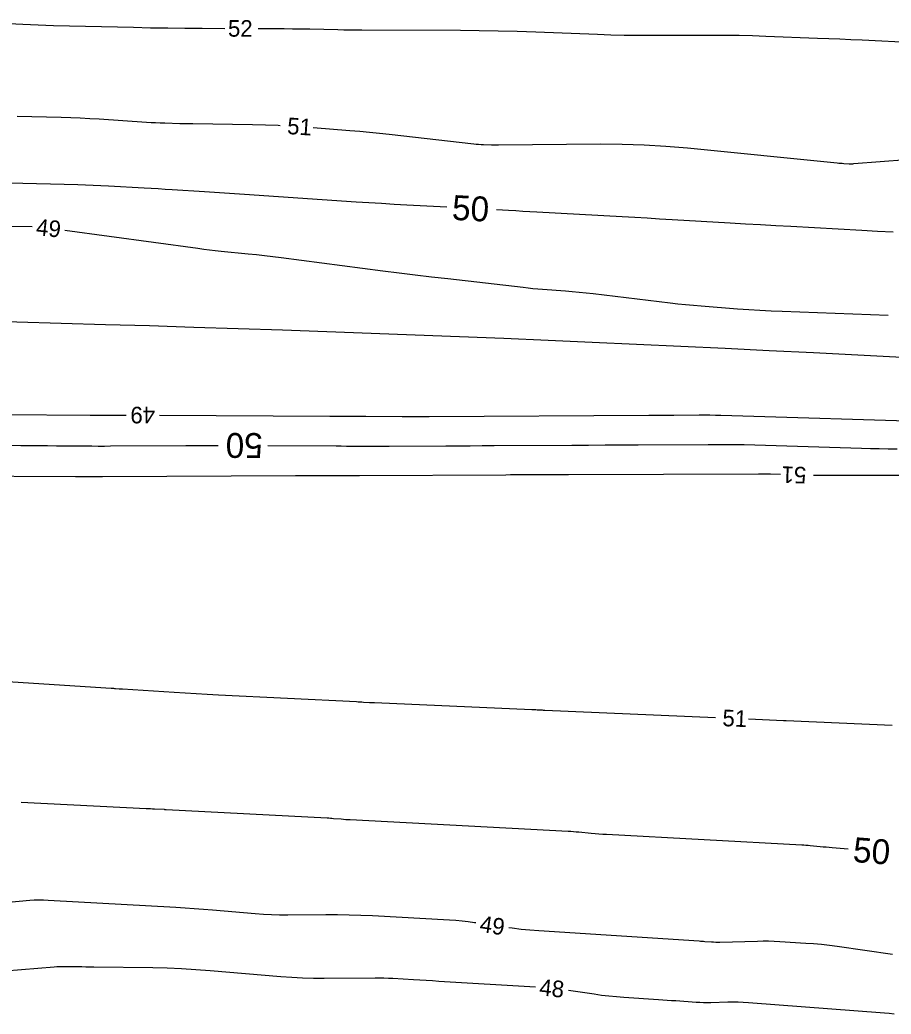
# Model space of a CAD drawing. Extents: x 2384780 to 2405861, y 547869 to 573706.
# Drawn here: x 2397334.5 to 2397439.7, y 552539.4 to 552659.4 of the extents above; entities that cross this region are included whole.
import ezdxf

# ---------------------------------------------------------------- set-up
doc = ezdxf.new("R2010")
doc.units = 0
for name, color, linetype in [('Old_Level_5', 7, 'Continuous'), ('Old_Level_60', 7, 'Continuous'), ('Old_Level_61', 7, 'Continuous')]:
    doc.layers.add(name, color=color, linetype=linetype)

msp = doc.modelspace()

# ---------------------------------------------------------------- linework, layer by layer
at = {"layer": 'Old_Level_5'}
msp.add_arc((2397235.27711, 548796.27853), 3827.90648, 83.79645, 88.92060556, dxfattribs=at)
at = {"layer": 'Old_Level_60'}
for points in [[(2397330.56925, 552659.0735), (2397334.88125, 552658.8655), (2397335.80525, 552658.82375), (2397336.72975, 552658.78775), (2397337.65425, 552658.75725), (2397338.579, 552658.73225), (2397348.227, 552658.50175), (2397350.2945, 552658.4575), (2397352.36225, 552658.42375), (2397354.43025, 552658.40025), (2397356.498, 552658.3875), (2397359.265, 552658.37725)], [(2397363.265, 552658.3625), (2397365.3665, 552658.35475), (2397366.402, 552658.34825), (2397367.43775, 552658.33675), (2397368.473, 552658.32025), (2397369.5085, 552658.29875), (2397372.8905, 552658.22), (2397373.61525, 552658.205), (2397374.34025, 552658.19375), (2397375.065, 552658.18625), (2397375.79, 552658.18225), (2397387.698, 552658.15075), (2397389.97925, 552658.134), (2397392.26, 552658.09625), (2397394.5405, 552658.03725), (2397396.82025, 552657.957), (2397404.26725, 552657.66), (2397405.86325, 552657.605), (2397407.4595, 552657.56725), (2397409.056, 552657.5465), (2397410.653, 552657.54325), (2397418.152, 552657.5675), (2397419.759, 552657.56425), (2397421.3655, 552657.544), (2397422.9715, 552657.507), (2397424.5775, 552657.45325), (2397430.8335, 552657.21075), (2397432.174, 552657.15675), (2397433.5145, 552657.09925), (2397434.8545, 552657.03775), (2397436.1945, 552656.97275), (2397448.83275, 552656.34075)], [(2397334.16075, 552647.77975), (2397339.50375, 552647.64775), (2397340.6485, 552647.6135), (2397341.7925, 552647.56725), (2397342.93625, 552647.5095), (2397344.07925, 552647.4395), (2397349.789, 552647.06125), (2397350.34325, 552647.02725), (2397350.898, 552646.99875), (2397351.453, 552646.97575), (2397352.00825, 552646.9585), (2397353.82225, 552646.9105), (2397354.211, 552646.901), (2397354.59975, 552646.8925), (2397354.9885, 552646.88525), (2397355.37725, 552646.87925), (2397362.611, 552646.7775), (2397364.16075, 552646.74325), (2397365.709, 552646.68425), (2397365.9335, 552646.67225)], [(2397369.9245, 552646.4045), (2397374.357, 552646.05775), (2397375.54675, 552645.9595), (2397376.7355, 552645.851), (2397377.92325, 552645.732), (2397379.11, 552645.60275), (2397389.30275, 552644.447), (2397389.599, 552644.4165), (2397389.89575, 552644.39175), (2397390.19275, 552644.373), (2397390.49025, 552644.36), (2397391.46275, 552644.32725), (2397391.67125, 552644.3215), (2397391.8795, 552644.31775), (2397392.088, 552644.31625), (2397392.2965, 552644.317), (2397404.60225, 552644.42675), (2397407.23775, 552644.4145), (2397409.86975, 552644.33075), (2397412.4985, 552644.1755), (2397415.12425, 552643.949), (2397433.17325, 552642.1445), (2397433.37625, 552642.12525), (2397433.5795, 552642.10825), (2397433.78275, 552642.09325), (2397433.986, 552642.0805), (2397434.65075, 552642.042), (2397434.79325, 552642.03625), (2397434.93575, 552642.03525), (2397435.078, 552642.03925), (2397435.22025, 552642.04825), (2397441.5715, 552642.5535)], [(2397335.9745, 552634.42175), (2397309.78775, 552634.804)], [(2397439.36275, 552623.71175), (2397426.55575, 552624.19075), (2397425.208, 552624.248), (2397423.861, 552624.31875), (2397422.515, 552624.40325), (2397421.1695, 552624.501), (2397416.77575, 552624.84325), (2397415.83475, 552624.9215), (2397414.89475, 552625.0095), (2397413.95575, 552625.107), (2397413.0175, 552625.2145), (2397403.71325, 552626.328), (2397402.8785, 552626.42325), (2397402.0425, 552626.5095), (2397401.206, 552626.58675), (2397400.36825, 552626.65475), (2397397.63075, 552626.86225), (2397397.0445, 552626.90975), (2397396.4585, 552626.96275), (2397395.87325, 552627.0215), (2397395.2885, 552627.08575), (2397386.162, 552628.1355), (2397384.20675, 552628.36375), (2397382.25225, 552628.59875), (2397380.2985, 552628.84025), (2397378.3455, 552629.08875), (2397366.04975, 552630.6735), (2397365.053, 552630.7985), (2397364.05575, 552630.917), (2397363.0575, 552631.029), (2397362.05825, 552631.1345), (2397358.79375, 552631.46775), (2397358.0945, 552631.54225), (2397357.396, 552631.62275), (2397356.69825, 552631.70925), (2397356.001, 552631.8015), (2397339.9475, 552634.00175)], [(2397332.5025, 552611.7925), (2397342.9795, 552611.70375), (2397343.53525, 552611.7), (2397344.09125, 552611.69825), (2397344.64725, 552611.6985), (2397345.20325, 552611.701), (2397347.01925, 552611.71175), (2397347.35175, 552611.7135)], [(2397351.35175, 552611.69775), (2397371.9315, 552611.58975), (2397373.0145, 552611.584), (2397374.0975, 552611.57825), (2397375.1805, 552611.57275), (2397376.26325, 552611.567), (2397380.67225, 552611.54375), (2397380.99475, 552611.5425), (2397381.317, 552611.54225), (2397381.6395, 552611.54275), (2397381.96175, 552611.54425), (2397383.015, 552611.5505), (2397383.2405, 552611.55175), (2397383.46625, 552611.55325), (2397383.69175, 552611.5545), (2397383.9175, 552611.55575), (2397410.46525, 552611.7), (2397410.764, 552611.7015), (2397411.0625, 552611.703), (2397411.36125, 552611.704), (2397411.66, 552611.705), (2397412.63575, 552611.70775), (2397412.84475, 552611.70825), (2397413.054, 552611.709), (2397413.263, 552611.71), (2397413.47225, 552611.711), (2397416.5225, 552611.728), (2397417.176, 552611.7285), (2397417.8295, 552611.7235), (2397418.483, 552611.71225), (2397419.1365, 552611.69525), (2397445.689, 552610.8835)], [(2397426.33425, 552604.53675), (2397425.14075, 552604.57325), (2397424.99525, 552604.577), (2397424.84975, 552604.5795), (2397424.704, 552604.58075), (2397424.5585, 552604.5805), (2397424.08275, 552604.578), (2397423.98075, 552604.5775), (2397423.87875, 552604.577), (2397423.77675, 552604.5765), (2397423.675, 552604.57625), (2397400.75775, 552604.51325), (2397400.00725, 552604.51075), (2397399.2565, 552604.508), (2397398.506, 552604.50475), (2397397.75525, 552604.50075), (2397395.30325, 552604.4875), (2397394.77775, 552604.48475), (2397394.25225, 552604.48175), (2397393.727, 552604.47875), (2397393.2015, 552604.4755), (2397375.50225, 552604.37), (2397375.308, 552604.36925), (2397375.11375, 552604.36875), (2397374.91975, 552604.369), (2397374.7255, 552604.36975), (2397374.09125, 552604.373), (2397373.95525, 552604.37375), (2397373.8195, 552604.3745), (2397373.6835, 552604.37525), (2397373.5475, 552604.376), (2397370.437, 552604.39225), (2397369.7705, 552604.395), (2397369.10375, 552604.3955), (2397368.43725, 552604.3945), (2397367.77075, 552604.39125), (2397344.46575, 552604.2515), (2397344.14175, 552604.25), (2397343.81775, 552604.25), (2397343.49375, 552604.251), (2397343.16975, 552604.253), (2397342.11125, 552604.262), (2397341.8845, 552604.26375), (2397341.6575, 552604.2655), (2397341.43075, 552604.267), (2397341.204, 552604.26825), (2397326.336, 552604.346)], [(2397443.48675, 552604.43225), (2397432.293, 552604.4105), (2397431.43375, 552604.41225), (2397430.57475, 552604.42125), (2397430.3325, 552604.4255)], [(2397318.627, 552580.49875), (2397345.52875, 552578.75225), (2397345.663, 552578.7435), (2397345.797, 552578.735), (2397345.93125, 552578.727), (2397346.0655, 552578.719), (2397346.50375, 552578.693), (2397346.5975, 552578.6875), (2397346.6915, 552578.68175), (2397346.7855, 552578.67575), (2397346.87925, 552578.66975), (2397353.1195, 552578.26075), (2397354.45675, 552578.176), (2397355.7945, 552578.09625), (2397357.1325, 552578.02175), (2397358.47075, 552577.95275), (2397375.1525, 552577.125), (2397375.3665, 552577.11425), (2397375.5805, 552577.103), (2397375.7945, 552577.09175), (2397376.00825, 552577.08), (2397376.70725, 552577.04125), (2397376.857, 552577.03325), (2397377.00675, 552577.0255), (2397377.1565, 552577.01825), (2397377.30625, 552577.0115), (2397396.3225, 552576.1855), (2397396.47875, 552576.1785), (2397396.635, 552576.171), (2397396.79125, 552576.163), (2397396.9475, 552576.1545), (2397397.458, 552576.126), (2397397.56725, 552576.12025), (2397397.67675, 552576.1145), (2397397.78625, 552576.1095), (2397397.8955, 552576.1045), (2397418.483, 552575.21575)], [(2397422.47925, 552575.04325), (2397426.69575, 552574.86125), (2397426.7295, 552574.85975), (2397426.763, 552574.85825), (2397426.79675, 552574.8565), (2397426.8305, 552574.85475), (2397426.9405, 552574.8485), (2397426.964, 552574.84725), (2397426.9875, 552574.846), (2397427.01125, 552574.845), (2397427.03475, 552574.84375), (2397439.82325, 552574.294)], [(2397389.57, 552550.42975), (2397389.39875, 552550.45575), (2397388.6505, 552550.56025), (2397387.90025, 552550.64675), (2397387.1485, 552550.715), (2397386.3945, 552550.765), (2397377.07625, 552551.2705), (2397375.671, 552551.33575), (2397374.2655, 552551.37975), (2397372.85925, 552551.40225), (2397371.4525, 552551.403), (2397366.85625, 552551.37075), (2397365.87175, 552551.375), (2397364.88825, 552551.402), (2397363.9055, 552551.45175), (2397362.92375, 552551.524), (2397357.7695, 552551.9625), (2397356.66475, 552552.0525), (2397355.5595, 552552.13475), (2397354.4535, 552552.209), (2397353.347, 552552.27525), (2397337.90425, 552553.1455), (2397337.35, 552553.167), (2397336.796, 552553.16875), (2397336.24225, 552553.15125), (2397335.68875, 552553.11425), (2397333.1145, 552552.89625)], [(2397439.875, 552546.62725), (2397433.208, 552547.57125), (2397432.25625, 552547.6965), (2397431.3025, 552547.803), (2397430.347, 552547.89075), (2397429.3895, 552547.95975), (2397426.25825, 552548.15475), (2397425.58725, 552548.189), (2397424.91575, 552548.20825), (2397424.24425, 552548.2125), (2397423.5725, 552548.20175), (2397419.017, 552548.07775), (2397418.769, 552548.074), (2397418.5215, 552548.0765), (2397418.27375, 552548.08525), (2397418.0265, 552548.1), (2397417.2185, 552548.15875), (2397417.04525, 552548.17125), (2397416.872, 552548.18325), (2397416.699, 552548.195), (2397416.52575, 552548.2065), (2397397.17625, 552549.4605), (2397396.1, 552549.542), (2397395.026, 552549.6465), (2397393.95475, 552549.77425), (2397393.5255, 552549.83475)], [(2397396.7645, 552542.682), (2397385.089, 552543.37525), (2397384.32425, 552543.42075), (2397383.5595, 552543.466), (2397382.79475, 552543.5115), (2397382.03, 552543.557), (2397379.53175, 552543.70525), (2397378.99625, 552543.73275), (2397378.46075, 552543.751), (2397377.92475, 552543.76075), (2397377.3885, 552543.76125), (2397371.26675, 552543.71825), (2397369.95575, 552543.72425), (2397368.6455, 552543.76), (2397367.33675, 552543.82625), (2397366.029, 552543.92225), (2397357.4725, 552544.6505), (2397355.7465, 552544.782), (2397354.019, 552544.88275), (2397352.29, 552544.953), (2397350.55925, 552544.99275), (2397343.43425, 552545.0925), (2397342.957, 552545.09925), (2397342.47975, 552545.10575), (2397342.00225, 552545.1125), (2397341.525, 552545.11925), (2397339.96575, 552545.141), (2397339.63175, 552545.14175), (2397339.298, 552545.134), (2397338.96475, 552545.11825), (2397338.6315, 552545.094), (2397332.739, 552544.59525)], [(2397440.074, 552539.42025), (2397439.4865, 552539.47925), (2397438.898, 552539.529), (2397422.48825, 552540.78275), (2397421.861, 552540.8225), (2397421.23325, 552540.84625), (2397420.60525, 552540.8535), (2397419.9765, 552540.8445), (2397417.92275, 552540.7885), (2397417.48275, 552540.782), (2397417.043, 552540.7865), (2397416.6035, 552540.802), (2397416.16425, 552540.82825), (2397413.72675, 552541.0055), (2397413.20425, 552541.043), (2397412.68175, 552541.07925), (2397412.15925, 552541.11475), (2397411.63675, 552541.14925), (2397407.43025, 552541.42175), (2397406.53, 552541.48975), (2397405.63175, 552541.57725), (2397404.73575, 552541.68425), (2397403.84175, 552541.81025), (2397400.7425, 552542.282)]]:
    msp.add_lwpolyline(points, dxfattribs=at)
at = {"layer": 'Old_Level_61'}
for points in [[(2397386.07, 552636.8035), (2397381.224, 552637.0565), (2397379.6965, 552637.13875), (2397378.16925, 552637.2265), (2397376.6425, 552637.31975), (2397375.116, 552637.41825), (2397361.62675, 552638.3125), (2397360.42325, 552638.39225), (2397359.22, 552638.472), (2397358.01675, 552638.55175), (2397356.81325, 552638.6315), (2397352.8825, 552638.892), (2397352.04, 552638.94675), (2397351.1975, 552638.999), (2397350.35475, 552639.04875), (2397349.512, 552639.09625), (2397345.199, 552639.33275), (2397344.27475, 552639.38), (2397343.35025, 552639.42025), (2397342.42525, 552639.45375), (2397341.50025, 552639.48), (2397324.868, 552639.891)], [(2397439.9715, 552633.76675), (2397438.07025, 552633.8745), (2397436.16875, 552633.9805), (2397427.612, 552634.455), (2397425.77825, 552634.5575), (2397423.945, 552634.661), (2397422.1115, 552634.76625), (2397420.27825, 552634.8725), (2397413.256, 552635.28275), (2397411.751, 552635.37), (2397410.24625, 552635.45625), (2397408.74125, 552635.5415), (2397407.23625, 552635.6255), (2397396.9265, 552636.19675), (2397396.07475, 552636.24425), (2397395.223, 552636.2925), (2397394.37125, 552636.34125), (2397393.51975, 552636.3905), (2397392.061, 552636.4755)], [(2397328.27325, 552608.07625), (2397334.6005, 552608.04325), (2397335.67975, 552608.037), (2397336.75925, 552608.03), (2397337.8385, 552608.02225), (2397338.91775, 552608.0135), (2397342.4435, 552607.98375), (2397343.199, 552607.97875), (2397343.9545, 552607.9765), (2397344.71, 552607.97675), (2397345.4655, 552607.98), (2397354.55525, 552608.0345), (2397356.503, 552608.0435), (2397358.45075, 552608.047), (2397358.46325, 552608.047)], [(2397364.46325, 552608.02625), (2397372.68125, 552607.98325), (2397373.31975, 552607.97975), (2397373.9585, 552607.9765), (2397374.597, 552607.973), (2397375.2355, 552607.96975), (2397377.3215, 552607.95875), (2397377.7685, 552607.957), (2397378.2155, 552607.9565), (2397378.6625, 552607.95725), (2397379.1095, 552607.9595), (2397385.93425, 552608), (2397387.39675, 552608.00875), (2397388.85925, 552608.01725), (2397390.32175, 552608.0255), (2397391.78425, 552608.0335), (2397401.1675, 552608.0845), (2397403.1635, 552608.09475), (2397405.1595, 552608.1035), (2397407.1555, 552608.111), (2397409.1515, 552608.11725), (2397417.60425, 552608.1405), (2397418.0355, 552608.14175), (2397418.4665, 552608.1435), (2397418.8975, 552608.14525), (2397419.3285, 552608.1475), (2397420.73625, 552608.15525), (2397421.038, 552608.15575), (2397421.33975, 552608.15325), (2397421.64125, 552608.148), (2397421.94275, 552608.14025), (2397436.13075, 552607.7065), (2397437.2065, 552607.678), (2397438.2825, 552607.65825), (2397439.35875, 552607.64725), (2397440.435, 552607.645)], [(2397434.50325, 552559.33525), (2397432.5775, 552559.4855), (2397432.21325, 552559.51525), (2397431.84925, 552559.547), (2397431.48525, 552559.58125), (2397431.1215, 552559.6175), (2397429.93375, 552559.74), (2397429.679, 552559.76475), (2397429.42425, 552559.78625), (2397429.169, 552559.80475), (2397428.91375, 552559.82), (2397405.3585, 552561.08525), (2397404.894, 552561.1125), (2397404.42975, 552561.14475), (2397403.966, 552561.18175), (2397403.5025, 552561.2235), (2397401.98925, 552561.3675), (2397401.66475, 552561.39675), (2397401.34025, 552561.4225), (2397401.01525, 552561.44475), (2397400.69, 552561.46375), (2397374.40025, 552562.85075), (2397374.12225, 552562.8665), (2397373.8445, 552562.8845), (2397373.56675, 552562.90475), (2397373.28925, 552562.92725), (2397372.38325, 552563.00475), (2397372.189, 552563.0205), (2397371.99475, 552563.03475), (2397371.80025, 552563.04725), (2397371.60575, 552563.05825), (2397352.18, 552564.0785), (2397352.1575, 552564.07975), (2397352.135, 552564.08125), (2397352.11275, 552564.08275), (2397352.09025, 552564.0845), (2397352.017, 552564.0905), (2397352.00125, 552564.09175), (2397351.9855, 552564.09275), (2397351.96975, 552564.09375), (2397351.954, 552564.09475), (2397350.7795, 552564.15325), (2397350.52775, 552564.16575), (2397350.27625, 552564.17825), (2397350.0245, 552564.1905), (2397349.77275, 552564.203), (2397334.66675, 552564.93675)]]:
    msp.add_lwpolyline(points, dxfattribs=at)

# ---------------------------------------------------------------- texts
at = {"layer": 'Old_Level_60'}
for s, rotation, p in [('52', 359.7879139, (2397359.6315, 552657.376)), ('51', 356.1615722, (2397366.732, 552645.6315)), ('49', 353.9638667, (2397336.38875, 552633.4345)), ('49', 179.7775528, (2397350.83575, 552612.7025)), ('51', 178.4068361, (2397429.4945, 552605.44375)), ('51', 357.5284111, (2397419.30525, 552574.1795)), ('49', 351.4475306, (2397389.93475, 552549.36)), ('48', 354.2586222, (2397397.16275, 552541.6925))]:
    msp.add_text(s, height=2, rotation=rotation, dxfattribs=at).set_placement(p)
at = {"layer": 'Old_Level_61'}
for rotation, p in [(356.8659444, (2397386.6255, 552635.278)), (179.8031389, (2397363.83025, 552609.53275)), (355.53675, (2397435.02275, 552557.79025))]:
    msp.add_text('50', height=3, rotation=rotation, dxfattribs=at).set_placement(p)

doc.saveas('drawing.dxf')
